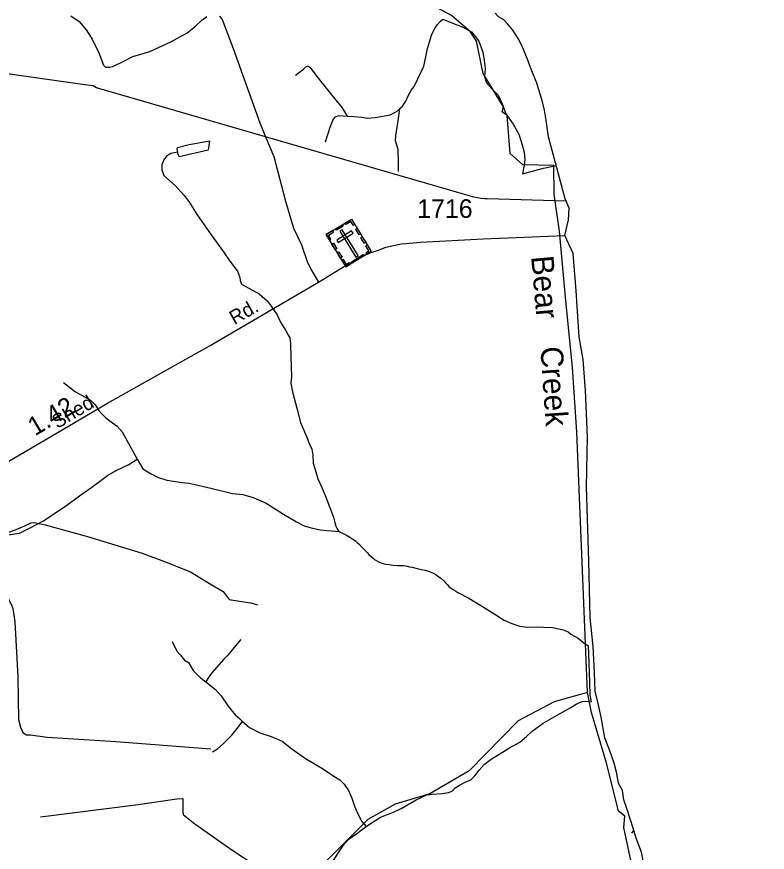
# Model space of a CAD drawing. Extents: x 2206922 to 2357709, y 510027 to 673830.
# Drawn here: x 2352578 to 2357615, y 599861 to 605470 of the extents above; entities that cross this region are included whole.
import ezdxf

# ---------------------------------------------------------------- set-up
doc = ezdxf.new("R2010")
doc.units = 0
for name, color, linetype in [('Exist Boundary Political CountyLine', 7, 'Continuous'), ('Exist Cultural Cemetery CELL', 7, 'Continuous'), ('Exist Hydrographic Creek Single Shore', 7, 'Continuous'), ('Exist Hydrographic Creek Single Shore Label', 7, 'Continuous'), ('Exist Hydrographic Misc Water Feature', 7, 'Continuous'), ('Exist Hydrographic Pond Under 1500 Sq Ft', 7, 'Continuous'), ('Exist Road Non-System Type 51', 7, 'Continuous'), ('Exist Road Secondary Mileage Hundredths English Label', 7, 'Continuous'), ('Exist Road Secondary Type 51 Attributed', 7, 'Continuous'), ('Exist Road Secondary Type 51 Label', 7, 'Continuous'), ('Exist Road Secondary Type 51 Number Label', 7, 'Continuous'), ('Exist Utilities Electrical Transmission Line', 7, 'Continuous')]:
    doc.layers.add(name, color=color, linetype=linetype)

msp = doc.modelspace()

# ---------------------------------------------------------------- linework, layer by layer
at = {"layer": 'Exist Boundary Political CountyLine'}
msp.add_lwpolyline([(2356794, 599745.7), (2356770.6, 599862.8), (2356735.5, 599956.6), (2356716, 600023), (2356675, 600147.9), (2356652.6, 600214.3), (2356642.8, 600276.8), (2356617.4, 600325.6), (2356603.8, 600397.9), (2356587.2, 600458.4), (2356557.9, 600542.4), (2356524.7, 600630.2), (2356499.4, 600768.9), (2356480.8, 600860.7), (2356459.4, 600942.7), (2356455.5, 601065.7), (2356446.7, 601243.4), (2356427.2, 601436.7), (2356418.4, 601817.5), (2356400.8, 602313.5), (2356408.6, 602649.3), (2356395, 602961.7), (2356379.4, 603168.7), (2356352.1, 603321), (2356332.5, 603629.6), (2356313, 603879.5), (2356256.5, 604001.5), (2356281.8, 604106), (2356285.7, 604184.1), (2356258.4, 604246.6), (2356145.8, 604663), (2356130.5, 604774.9), (2356119.6, 604842.6), (2356104.9, 604908.5), (2356080, 604986.1), (2356067.4, 605024), (2356030.4, 605117.5), (2356003.5, 605189.3), (2355974.6, 605260.7), (2355948, 605316.5), (2355907.4, 605380), (2355874.8, 605419.5), (2355846.6, 605449.2), (2355810.2, 605468.7), (2355787.9, 605494.4)], dxfattribs=at)
at = {"layer": 'Exist Cultural Cemetery CELL'}
for points in [[(2354655, 604007.2), (2354824.8, 604111.1), (2354957.8, 603894), (2354788, 603790)], [(2354718.2, 604045.8), (2354762.4, 604072.9), (2354768.3, 604063.2), (2354724.1, 604036.1)], [(2354847.5, 604074.2), (2354837.8, 604068.3), (2354821, 604095.7), (2354786.4, 604074.5), (2354780.6, 604084), (2354824.9, 604111.1)], [(2354677.6, 603970.2), (2354687.3, 603976.2), (2354670.5, 604003.6), (2354705.1, 604024.8), (2354699.3, 604034.3), (2354655, 604007.2)], [(2354725.4, 603970.4), (2354735.1, 603954.5), (2354835.5, 604016), (2354825.8, 604031.9)], [(2354763.3, 604039.1), (2354747.4, 604029.4), (2354853.3, 603856.4), (2354869.2, 603866.2)], [(2354875.9, 604005.9), (2354853.3, 604042.9), (2354863, 604048.8), (2354885.6, 604011.9)], [(2354910.3, 603949.7), (2354887.7, 603986.6), (2354897.4, 603992.6), (2354920, 603955.6)], [(2354716.3, 603907), (2354693.7, 603943.9), (2354703.4, 603949.9), (2354726.1, 603912.9)], [(2354929.5, 603876.7), (2354923.5, 603886.5), (2354942.3, 603898), (2354921.2, 603932.4), (2354930.7, 603938.3), (2354957.8, 603894)], [(2354751.4, 603849.7), (2354728.8, 603886.6), (2354738.5, 603892.5), (2354761.2, 603855.6)], [(2354831, 603829.8), (2354903.4, 603874.1), (2354909.3, 603864.4), (2354837, 603820.1)], [(2354816.2, 603807.3), (2354810.2, 603817.1), (2354791.4, 603805.7), (2354770.3, 603840.1), (2354760.8, 603834.3), (2354787.9, 603790)]]:
    msp.add_lwpolyline(points, close=True, dxfattribs=at)
at = {"layer": 'Exist Hydrographic Creek Single Shore'}
msp.add_lwpolyline([(2356407.9, 600932.7), (2356183.8, 600871.1), (2355943.9, 600743.2), (2355614.8, 600408.3), (2355349.8, 600253.2), (2355117.9, 600184.7), (2354934.8, 600082.2), (2354614.9, 599760.7)], dxfattribs=at)
at = {"layer": 'Exist Hydrographic Misc Water Feature'}
for p, q in [((2356166.1, 604464.1), (2356197.9, 604470.2)), ((2356719.4, 600011.4), (2356703.8, 599990.5))]:
    msp.add_line(p, q, dxfattribs=at)
for points in [[(2355150.3, 604853.7), (2355167.7, 604869.7), (2355189.7, 604904.1), (2355210.6, 604948.4), (2355226.6, 604978.4), (2355246.1, 605000.6), (2355293.2, 605099.4), (2355310.5, 605137.4), (2355322.1, 605189.5), (2355335.3, 605257.7), (2355364, 605351.9), (2355385.5, 605396.2), (2355401.5, 605418.5), (2355419.3, 605438.5), (2355438.6, 605453)], [(2355438.6, 605453), (2355499.1, 605427.8), (2355567.6, 605402.4), (2355629.5, 605369.2), (2355680.2, 605306), (2355705.4, 605232.1), (2355716, 605176.1), (2355720.8, 605122.3), (2355717.3, 605068.5), (2355731.8, 605026.5), (2355768.5, 604982.9), (2355808.7, 604943.6), (2355835.4, 604884.1), (2355860, 604818.3), (2355908.8, 604748.9), (2355947.8, 604681.4), (2355970.7, 604609.4), (2355983.2, 604559.7), (2355987.5, 604512), (2355984.3, 604474), (2355972.8, 604415.7), (2356112.6, 604453.5), (2356166.1, 604464.1)], [(2354449.6, 605077.4), (2354503.2, 605118), (2354510.8, 605127.8), (2354519, 605133.9), (2354532.9, 605140.3), (2354547, 605128.5), (2354585.6, 605076.8), (2354646.5, 605001.6), (2354711.3, 604920.5), (2354762.4, 604859.3), (2354794.7, 604803.3)], [(2354794.7, 604803.3), (2354840.9, 604800), (2354892.8, 604794.7), (2354931.3, 604789.2), (2354984.8, 604793.8), (2355084.5, 604810.8), (2355130.2, 604835.6), (2355150.3, 604853.7)], [(2355139.2, 604431.9), (2355140.5, 604485.7), (2355137.6, 604577.8), (2355120.6, 604637.5), (2355122.2, 604669.3), (2355137, 604771.7), (2355150.3, 604853.7)], [(2354651, 604629.9), (2354681.8, 604728.2), (2354701.2, 604780.5), (2354716.8, 604798.4), (2354742.9, 604806.6), (2354794.7, 604803.3)], [(2353658.6, 604560.1), (2353656.1, 604584), (2353657.9, 604591.8), (2353735.5, 604613), (2353871, 604636.4), (2353862, 604574.5), (2353668.4, 604530.2), (2353658.6, 604552), (2353658.6, 604560.1)], [(2353658.6, 604560.1), (2353612, 604551.3), (2353600.5, 604545.3), (2353586.8, 604537.2), (2353566.7, 604509), (2353551.3, 604474.8), (2353551.9, 604442.7), (2353566.1, 604404.9), (2353643, 604335.8), (2353701.8, 604270.5), (2353734.4, 604229.1), (2353789.2, 604139.8), (2353882.9, 604004.9), (2353965.9, 603891.8), (2354008.6, 603828.6), (2354037.3, 603791), (2354059.6, 603762.9), (2354074, 603725.5), (2354078.3, 603703.3), (2354078.5, 603699.3), (2354086.5, 603673.7), (2354205.4, 603608.8), (2354258.1, 603563.5), (2354286.2, 603528.1), (2354327, 603468.4), (2354347.5, 603418.7), (2354382.4, 603365.2), (2354398.6, 603337.3), (2354410.9, 603313.5), (2354415.6, 603275.5), (2354415.4, 603267.4), (2354421.8, 603049.9), (2354418.5, 603009.8), (2354429.3, 602951.8), (2354460.3, 602834.4), (2354483.5, 602746.6), (2354522.9, 602653.1), (2354543.6, 602601.3), (2354557.9, 602567.5), (2354564.5, 602527.6), (2354568.6, 602473.8), (2354585.8, 602416.1), (2354598.1, 602368), (2354624.8, 602310.5), (2354653.5, 602244.9), (2354703.1, 602111.8), (2354713.5, 602075.7), (2354719.9, 602049.6), (2354727.9, 602031.8), (2354740.4, 602014.1)], [(2356407.9, 600932.7), (2356336.7, 602682.3), (2356306.8, 603114.3), (2356259.8, 603588.2), (2356220.9, 604029.7), (2356184.8, 604277.7), (2356181.7, 604471.2)], [(2352893.3, 603015.3), (2352973.7, 602952.5), (2353038.5, 602917.3), (2353074.4, 602895.6), (2353104.7, 602863.8), (2353133.2, 602820.3), (2353175.9, 602776.9), (2353220.4, 602743.5), (2353252.6, 602722), (2353285, 602684.3), (2353387.1, 602499.4)], [(2352274.9, 602052.3), (2352415.3, 602010.1), (2352479.7, 601995.1), (2352521.5, 601991.3), (2352597.2, 602002.2), (2352668.8, 602039.3), (2352754.1, 602084.4), (2352899.2, 602179.8), (2353000.1, 602253), (2353081.5, 602312.2), (2353133, 602350.7), (2353188.6, 602391.4), (2353245.8, 602424.2), (2353329.7, 602463.1), (2353387.1, 602499.4)], [(2353387.1, 602499.4), (2353423.8, 602435.9), (2353480.4, 602400.6), (2353530.4, 602377.3), (2353584.7, 602358.2), (2353688.9, 602343.3), (2353733, 602337.9), (2353752.9, 602334.1), (2353767, 602332.4), (2353793.1, 602326.4), (2353881, 602305.5), (2354025.4, 602269.2), (2354095.7, 602262.3), (2354166.1, 602243.2), (2354252.2, 602204.3), (2354368.9, 602131.6), (2354455.6, 602080.4), (2354508.1, 602053.1), (2354564.1, 602037.7), (2354616.1, 602026.7), (2354660.4, 602021.3), (2354718.1, 602015.8), (2354740.4, 602014.1)], [(2354740.4, 602014.1), (2354768.7, 602000.5), (2354796.6, 601986.6), (2354814.8, 601976.9), (2354834.7, 601963), (2354850.9, 601951.2), (2354863, 601941.7), (2354879.4, 601927.9), (2354895.6, 601908), (2354914.1, 601888.2), (2354929.7, 601872.5), (2354942.2, 601860.5), (2354958.2, 601844.7), (2354970.3, 601834.8), (2354984.6, 601824.9), (2355000.4, 601815.2), (2355012.7, 601809.3), (2355024.8, 601803.4), (2355036.9, 601799.6), (2355052.9, 601795.9), (2355076.9, 601791.9), (2355104.8, 601788.5), (2355133.1, 601786.8), (2355172.7, 601785.3), (2355189.1, 601783.6), (2355214.9, 601777.7), (2355232.9, 601774.1), (2355265.3, 601766.5), (2355295.1, 601758.8), (2355319.1, 601755.1), (2355347.2, 601745.2), (2355353.3, 601743.5), (2355373.2, 601735.6), (2355383.2, 601729.6), (2355401.7, 601718), (2355423.8, 601700.4), (2355444.1, 601682.4), (2355456, 601668.8), (2355468.3, 601656.9), (2355478.4, 601645.2), (2355494.6, 601633), (2355510.4, 601623.3), (2355524.5, 601613.5), (2355538.9, 601605.7), (2355611.1, 601566.8), (2355691.9, 601517.8), (2355732.2, 601492.3), (2355792.7, 601454.8), (2355848.9, 601419.6), (2355901, 601396.3), (2355953.5, 601378.7), (2356005.4, 601371.3), (2356063.6, 601373.9), (2356113.4, 601372.9), (2356175.4, 601369.7), (2356245.5, 601354.2), (2356279.5, 601340.7), (2356297.6, 601324.9), (2356346.2, 601297.8), (2356384.3, 601266.1), (2356413, 601246.4)], [(2353621.4, 601276.8), (2353652.2, 601211.3), (2353674.8, 601185.6), (2353705.3, 601151.9), (2353731.1, 601136.2), (2353761.9, 601080.9), (2353810.5, 601035.5), (2353846.8, 601005.7)], [(2354083.2, 601290.5), (2354024, 601219.9), (2353994.8, 601183.3), (2353965.1, 601155), (2353890.3, 601068.1), (2353868.3, 601038.1), (2353846.8, 601005.7)], [(2356413, 601246.4), (2356418.1, 601134.5), (2356421.8, 601000.5), (2356424.9, 600914.9), (2356433.3, 600871)], [(2353846.8, 601005.7), (2353913.4, 600954.7), (2353949.5, 600911.1), (2353997.1, 600841.6), (2354043.2, 600784.3), (2354075.6, 600756.7), (2354093.9, 600739)], [(2356658.9, 600102.7), (2356616.8, 600137.1), (2356538.9, 600452.2), (2356434.8, 600799.1), (2356407.9, 600932.7)], [(2354924.1, 600035), (2354931.9, 600041.2), (2355019.3, 600096.1), (2355059.1, 600112.9), (2355106.6, 600131.3), (2355158.3, 600156), (2355259.6, 600212.9), (2355301.4, 600233.4), (2355329.3, 600245.8), (2355367, 600252.3), (2355431.2, 600254.9), (2355478.8, 600263.5), (2355502.8, 600274.1), (2355520.6, 600294.1), (2355554.1, 600314.6), (2355588.3, 600331), (2355625.8, 600347.2), (2355653.5, 600375.5), (2355681.2, 600411.9), (2355714.4, 600450.3), (2355762.2, 600486.9), (2355885.2, 600562.5), (2355954.5, 600601.1), (2355998.4, 600637.5), (2356037.6, 600674.2), (2356111.4, 600728.8), (2356236.1, 600798.5), (2356295.7, 600833.3), (2356331.8, 600855.5), (2356355.4, 600867.7), (2356375.3, 600874.1), (2356396.8, 600876.5), (2356433.3, 600871)], [(2353892.3, 600534.5), (2353925.9, 600555), (2353964.1, 600589.4), (2354020.9, 600648.1), (2354058.4, 600692.4), (2354093.9, 600739)], [(2354093.9, 600739), (2354140.4, 600699.5), (2354210.8, 600662.2), (2354286.8, 600637.4), (2354359, 600606.2), (2354424, 600556.7), (2354516.5, 600490.1), (2354631.3, 600423.4), (2354706.2, 600372.4), (2354746.6, 600346.8), (2354774.7, 600319.1), (2354805.2, 600275.6), (2354827.6, 600223.9), (2354844.4, 600171.9), (2354862.6, 600128.2), (2354893.6, 600066.8), (2354924.1, 600035)], [(2352737.9, 600099), (2353392.8, 600182.6), (2353652.2, 600219.8), (2353692.6, 600222.3), (2353692.8, 600162.2), (2353693.2, 600134.1), (2353695.5, 600114.3), (2353774.2, 600051.4), (2353901.5, 599962.9), (2353931.5, 599939.3), (2354028.3, 599872.5), (2354167.3, 599782.3), (2354203.8, 599764.6), (2354227.6, 599756.9), (2354297.5, 599745.6), (2354347.5, 599732.4), (2354409.9, 599711.3), (2354452.3, 599687.5), (2354528.6, 599650.5), (2354550.7, 599635), (2354583.1, 599613)], [(2357614.8, 596173.5), (2357594.9, 596373), (2357516.8, 596622.5), (2357467, 596689.4), (2357458, 596764.5), (2357423.9, 596789.4), (2357414.9, 596871), (2357370.8, 597062.9), (2357243.9, 597917.6), (2357239.8, 598186.6), (2357186.9, 598460.1), (2357050.9, 598684.4), (2357000.9, 598725), (2356974.9, 598806), (2356830.9, 599029.9), (2356795.9, 599136.8), (2356760.8, 599279.7), (2356748.9, 599577.9), (2356651.9, 600026.9), (2356658.9, 600102.7)], [(2354583.1, 599613), (2354601, 599635.6), (2354732.4, 599853), (2354751.9, 599879.3), (2354777.3, 599917.2), (2354809.1, 599951.8), (2354860.6, 599988.2), (2354924.1, 600035)]]:
    msp.add_lwpolyline(points, dxfattribs=at)
at = {"layer": 'Exist Hydrographic Pond Under 1500 Sq Ft'}
msp.add_lwpolyline([(2356181.7, 604471.2), (2355973.8, 604475.9), (2355889.7, 604551.3), (2355869.8, 604806.5), (2355835.8, 604831.3), (2355844.8, 604864.5), (2355708.9, 605088.7), (2355663.8, 605306.8), (2355621.7, 605370.7), (2355495.8, 605477.2), (2355302.9, 605584.3), (2355142.7, 605725.4), (2354997.8, 605962.5), (2354954.7, 606095.3), (2354659.8, 606385.3), (2354291.8, 606495.2), (2354190.9, 606619.1), (2354054.7, 606869.5), (2354045.7, 606911.8), (2353976.8, 607050.2), (2353968.8, 607076.1), (2353849.7, 607291.1), (2353722.7, 607463.3), (2353710.8, 607489.6)], dxfattribs=at)
at = {"layer": 'Exist Road Non-System Type 51'}
for points in [[(2352941.4, 605476.3), (2352997.8, 605437), (2353044.5, 605381.7), (2353085.2, 605320.1), (2353128.4, 605226.6), (2353161.3, 605145.1), (2353173.5, 605131.2), (2353191.5, 605131.5), (2353203.5, 605131.6), (2353223.5, 605135.8), (2353297, 605172.6), (2353358.6, 605203.5), (2353472.1, 605236.7), (2353613.3, 605300.5), (2353722.5, 605361.7), (2353777.9, 605406.3), (2353821.5, 605446.9), (2353855.1, 605471.3)], [(2353939, 605474.3), (2353957.4, 605450.6), (2354031.7, 605255.6), (2354209.5, 604757.8), (2354248.6, 604663.9)], [(2354248.6, 604663.9), (2354303.8, 604531.4), (2354381.1, 604232.4), (2354435.6, 604049.5), (2354490.1, 603938.7), (2354528.8, 603819.1), (2354558.6, 603764.6), (2354603.5, 603687.2)], [(2352255.4, 602101.5), (2352298.7, 602071.7), (2352349.8, 602056.8), (2352485.9, 602020.6), (2352526.3, 602010), (2352564.6, 602022.7), (2352632.7, 602052.5), (2352673.1, 602071.7), (2352696.6, 602073.8), (2352768.9, 602058.9), (2353054, 601980.2), (2353419.9, 601869.5), (2353571, 601812), (2353745.5, 601742.8), (2353883.8, 601659.8), (2353964.6, 601610.8), (2354004, 601558.6), (2354074.1, 601547.5), (2354148.4, 601536.5), (2354194.3, 601522.9)], [(2352255.4, 602101.5), (2352260.2, 602068.4), (2352275.3, 602022), (2352304.6, 601966.2), (2352323.5, 601925.5), (2352404.2, 601781.4), (2352496.1, 601614.7), (2352543.2, 601523.2), (2352553.5, 601497.4), (2352566.5, 601407.5), (2352586.9, 601038), (2352590.5, 600752), (2352603, 600700.3), (2352619.4, 600664.6), (2352643.6, 600650.7), (2352671.6, 600649.1), (2352783.7, 600634.4), (2353243.8, 600604), (2353880.2, 600555.7)]]:
    msp.add_lwpolyline(points, dxfattribs=at)
at = {"layer": 'Exist Road Secondary Type 51 Attributed'}
msp.add_lwpolyline([(2349490.2, 600996.6), (2350271.1, 601296.8), (2350637, 601437.3), (2350839.1, 601518.2), (2350939.1, 601558.6), (2351156.2, 601669.3), (2351603, 601941.8), (2351977.4, 602165.4), (2352181.7, 602284.6), (2353188, 602875.8), (2353875.8, 603262.4), (2354603.5, 603687.2), (2354748.5, 603776.9), (2354859.2, 603842), (2354950.6, 603884.2), (2355006.9, 603903.5), (2355056.1, 603922.9), (2355107.1, 603933.4), (2355161.5, 603945.7), (2355289.9, 603956.3), (2355708.2, 603980), (2356256.5, 604001.5)], dxfattribs=at)
at = {"layer": 'Exist Utilities Electrical Transmission Line'}
for points in [[(2354248.6, 604663.9), (2353113.3, 604992.5), (2353091.1, 605006.2), (2353035, 605013.6), (2349306.4, 605540.8), (2349049.1, 605573.1)], [(2356265.2, 604231.1), (2355734.9, 604248.3), (2355716.9, 604248.2), (2355695, 604249.9), (2355646.8, 604259.3), (2354248.6, 604663.9)]]:
    msp.add_lwpolyline(points, dxfattribs=at)

# ---------------------------------------------------------------- texts
at = {"layer": 'Exist Hydrographic Creek Single Shore Label'}
for s, rotation, p in [('Bear', 275.0432, (2356029.8, 603860.5)), ('Creek', 273.9643, (2356092.1, 603251.7))]:
    msp.add_text(s, height=150, rotation=rotation, dxfattribs=at).set_placement(p)
at = {"layer": 'Exist Road Secondary Mileage Hundredths English Label'}
msp.add_text('1.42', height=125, rotation=30.8355, dxfattribs=at).set_placement((2352700.9, 602652.8))
at = {"layer": 'Exist Road Secondary Type 51 Label'}
for s, rotation, p in [('Rd.', 29.738, (2354039.3, 603399.4)), ('Shed', 30.8355, (2352851.1, 602701.1))]:
    msp.add_text(s, height=95, rotation=rotation, dxfattribs=at).set_placement(p)
at = {"layer": 'Exist Road Secondary Type 51 Number Label'}
msp.add_text('1716', height=125, dxfattribs=at).set_placement((2355265.9, 604119.6))

doc.saveas('drawing.dxf')
